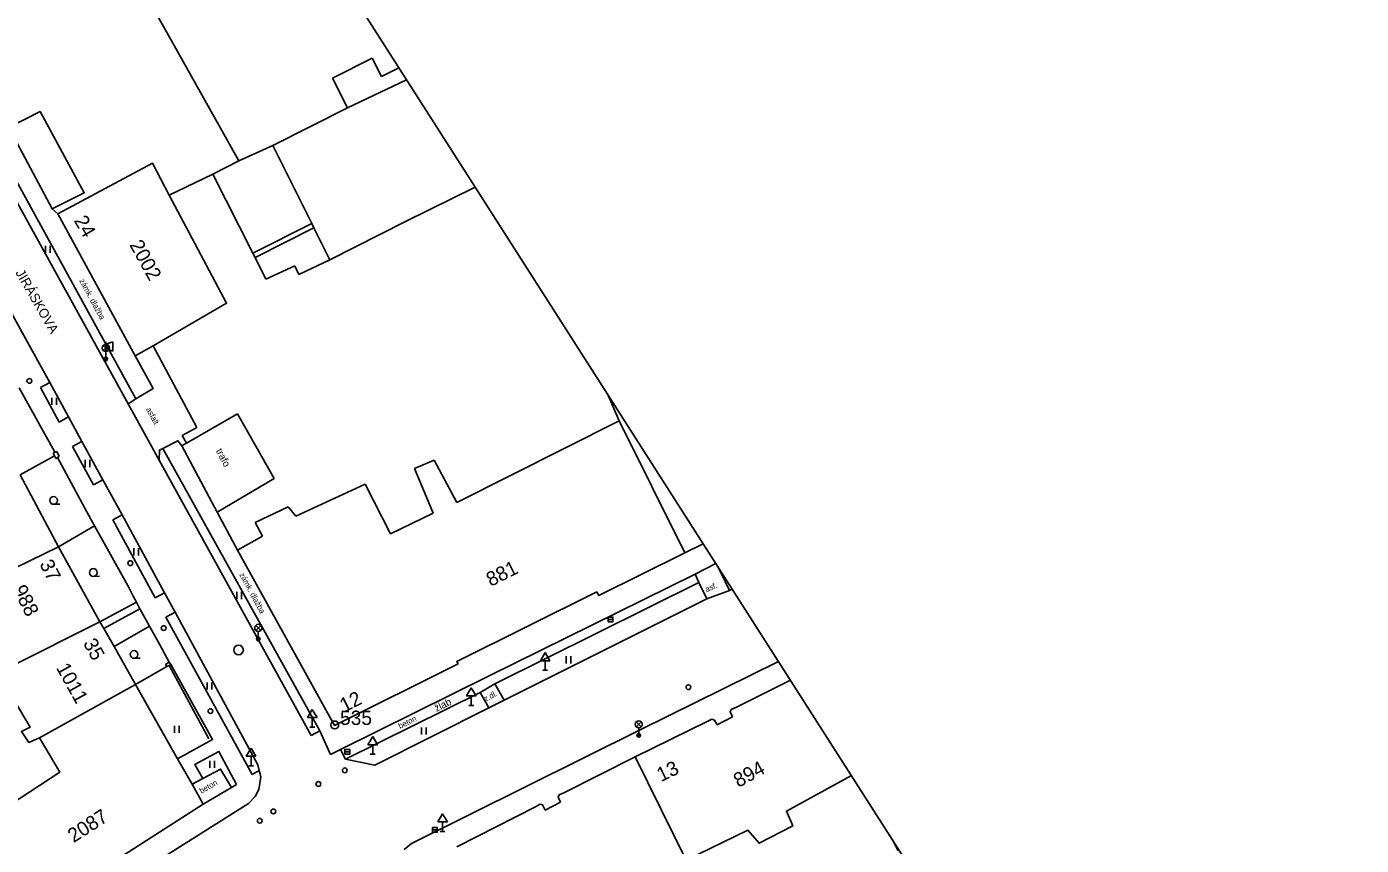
# Model space of a CAD drawing. Extents: x -493753 to -49290, y -1127285 to -112654.
# Drawn here: x -492877.4 to -492737.6, y -1126792.4 to -1126706.6 of the extents above; entities that cross this region are included whole.
import ezdxf

# ---------------------------------------------------------------- set-up
doc = ezdxf.new("R2010")
doc.units = 0
for name, color, linetype in [('Vrstva 1', 7, 'Continuous'), ('Vrstva 10', 7, 'Continuous'), ('Vrstva 11', 7, 'Continuous'), ('Vrstva 27', 7, 'Continuous'), ('Vrstva 28', 7, 'Continuous'), ('Vrstva 31', 7, 'Continuous'), ('Vrstva 33', 7, 'Continuous'), ('Vrstva 34', 7, 'Continuous'), ('Vrstva 36', 7, 'Continuous'), ('Vrstva 40', 7, 'Continuous'), ('Vrstva 41', 7, 'Continuous'), ('Vrstva 42', 7, 'Continuous'), ('Vrstva 43', 7, 'Continuous'), ('Vrstva 44', 7, 'Continuous'), ('Vrstva 45', 7, 'Continuous'), ('Vrstva 5', 7, 'Continuous'), ('Vrstva 6', 7, 'Continuous'), ('Vrstva 60', 7, 'Continuous'), ('Vrstva 63', 7, 'Continuous'), ('Vrstva 7', 7, 'Continuous'), ('Vrstva 8', 7, 'Continuous')]:
    doc.layers.add(name, color=color, linetype=linetype)

msp = doc.modelspace()

# ---------------------------------------------------------------- linework, layer by layer
at = {"layer": 'Vrstva 1'}
msp.add_lwpolyline([(-493753.129, -1126773.634), (-493540.881, -1127284.865), (-492737.61, -1126868.64), (-492950.39, -1126535.73)], dxfattribs=at)
at = {"layer": 'Vrstva 10'}
for p, q in [((-492875.02, -1126743.88), (-492875.99, -1126744.41)), ((-492875.99, -1126744.41), (-492874.03, -1126748.03)), ((-492874.03, -1126748.03), (-492873.04, -1126747.49)), ((-492861.15, -1126749.44), (-492859.6, -1126748.6)), ((-492871.64, -1126750.05), (-492872.64, -1126750.6)), ((-492870.43, -1126754.61), (-492872.64, -1126750.6)), ((-492860.69, -1126750.24), (-492861.15, -1126749.44)), ((-492869.44, -1126754.07), (-492870.43, -1126754.61)), ((-492867.44, -1126757.74), (-492868.42, -1126758.27)), ((-492868.42, -1126758.27), (-492863.96, -1126766.44)), ((-492863.96, -1126766.44), (-492862.98, -1126765.9)), ((-492861.87, -1126767.95), (-492862.85, -1126768.48)), ((-492862.85, -1126768.48), (-492853.81, -1126784.95)), ((-492844.04, -1126783.35), (-492829.93, -1126776.35)), ((-492829.93, -1126776.35), (-492829.01, -1126777.98)), ((-492845.6, -1126782.85), (-492846.73, -1126780.37)), ((-492845.6, -1126782.85), (-492844.54, -1126782.35)), ((-492844.54, -1126782.35), (-492844.04, -1126783.35)), ((-492844.04, -1126783.35), (-492840.96, -1126783.97)), ((-492853.06, -1126784.54), (-492853.81, -1126784.95)), ((-492837.11, -1126792.2), (-492837.9, -1126792.82))]:
    msp.add_line(p, q, dxfattribs=at)
for points in [[(-492879.31, -1126717.15), (-492876.03, -1126715.49), (-492871.4, -1126724), (-492874.77, -1126725.68)], [(-492866.01, -1126745.58), (-492880.55, -1126719.06), (-492881.48, -1126719.57)], [(-492866.81, -1126746.11), (-492881.48, -1126719.57)], [(-492873.04, -1126747.49), (-492875.02, -1126743.88), (-492877.9, -1126738.64), (-492883.23, -1126728.92)], [(-492866.81, -1126746.11), (-492866.01, -1126745.58)], [(-492847.61, -1126780.85), (-492863.55, -1126752), (-492866.81, -1126746.11)], [(-492862.98, -1126765.9), (-492867.44, -1126757.74), (-492869.44, -1126754.07), (-492871.64, -1126750.05), (-492873.04, -1126747.49)], [(-492863.55, -1126752), (-492863.52, -1126750.95), (-492863.17, -1126750.78)], [(-492846.73, -1126780.37), (-492863.17, -1126750.78)], [(-492803.79, -1126765.67), (-492804.76, -1126763.71), (-492804.696, -1126763.678)], [(-492853.21, -1126783.93), (-492861.87, -1126767.95), (-492862.98, -1126765.9)], [(-492803.512, -1126765.532), (-492803.79, -1126765.67), (-492806.16, -1126766.56), (-492827.4, -1126777.17), (-492829.01, -1126777.98)], [(-492828.37, -1126775.46), (-492807.02, -1126764.83), (-492806.16, -1126766.56)], [(-492865.56, -1126767.6), (-492869.36, -1126769.64)], [(-492868.28, -1126771.54), (-492864.55, -1126769.42)], [(-492862.34, -1126773.44), (-492857.96, -1126781.28), (-492861.62, -1126783.3)], [(-492837.11, -1126792.2), (-492813.08, -1126780.25), (-492798.67, -1126773.107)], [(-492827.4, -1126777.17), (-492828.37, -1126775.46)], [(-492829.01, -1126777.98), (-492840.96, -1126783.97)], [(-492847.61, -1126780.85), (-492846.73, -1126780.37)], [(-492858.97, -1126785.37), (-492859.83, -1126783.9), (-492857.29, -1126782.54), (-492855.44, -1126786.01)], [(-492853.11, -1126786.51), (-492852.89, -1126785.2), (-492853.06, -1126784.54), (-492853.21, -1126783.93)], [(-492855.96, -1126786.32), (-492857.11, -1126784.38), (-492858.97, -1126785.37)], [(-492855.44, -1126786.01), (-492855.96, -1126786.32)], [(-492854.19, -1126787.98), (-492853.48, -1126787.25), (-492853.11, -1126786.51)], [(-492854.19, -1126787.98), (-492891.13, -1126811.28), (-492948.31, -1126847.31), (-492955.31, -1126851.81)]]:
    msp.add_lwpolyline(points, dxfattribs=at)
at = {"layer": 'Vrstva 11'}
for p, q in [((-492808.47, -1126761.72), (-492815.37, -1126747.88)), ((-492805.061, -1126763.108), (-492804.76, -1126763.71)), ((-492807.41, -1126763.97), (-492828.97, -1126774.6)), ((-492807.02, -1126764.83), (-492807.41, -1126763.97)), ((-492829.93, -1126776.35), (-492828.37, -1126775.46))]:
    msp.add_line(p, q, dxfattribs=at)
for points in [[(-492855.19, -1126720.64), (-492868.41, -1126697.07)], [(-492845.39, -1126711.98), (-492841.22, -1126709.88)], [(-492841.22, -1126709.88), (-492840.26, -1126711.8)], [(-492840.26, -1126711.8), (-492838.439, -1126710.886)], [(-492843.83, -1126715.1), (-492845.39, -1126711.98)], [(-492843.83, -1126715.1), (-492837.624, -1126712.16)], [(-492851.66, -1126719.04), (-492843.83, -1126715.1)], [(-492855.19, -1126720.64), (-492851.66, -1126719.04)], [(-492847.57, -1126727.22), (-492851.66, -1126719.04)], [(-492855.19, -1126720.64), (-492857.93, -1126722.03)], [(-492857.93, -1126722.03), (-492862.49, -1126724.23)], [(-492853.73, -1126730.34), (-492857.93, -1126722.03)], [(-492845.66, -1126731.03), (-492837.73, -1126727.02), (-492830.443, -1126723.395)], [(-492853.73, -1126730.34), (-492847.57, -1126727.22)], [(-492853.5, -1126730.79), (-492847.34, -1126727.67)], [(-492847.34, -1126727.67), (-492847.57, -1126727.22)], [(-492845.66, -1126731.03), (-492847.34, -1126727.67)], [(-492853.5, -1126730.79), (-492853.73, -1126730.34)], [(-492852.36, -1126733.05), (-492853.5, -1126730.79)], [(-492845.66, -1126731.03), (-492848.91, -1126732.56)], [(-492852.36, -1126733.05), (-492849.34, -1126731.64)], [(-492848.91, -1126732.56), (-492849.34, -1126731.64)], [(-492866.05, -1126741.09), (-492864.18, -1126744.5), (-492866.01, -1126745.58)], [(-492863.17, -1126750.78), (-492861.58, -1126749.98), (-492861.16, -1126750.52)], [(-492805.241, -1126762.826), (-492807.41, -1126763.97)], [(-492828.97, -1126774.6), (-492844.54, -1126782.35)], [(-492858.97, -1126785.37), (-492860.11, -1126785.98)], [(-492855.96, -1126786.32), (-492858.93, -1126788.06)], [(-492786.16, -1126792.91), (-492786.688, -1126791.853)]]:
    msp.add_lwpolyline(points, dxfattribs=at)
at = {"layer": 'Vrstva 27'}
for p, q in [((-492816.51, -1126768.7), (-492816.01, -1126768.7)), ((-492844.09, -1126782.58), (-492843.59, -1126782.58)), ((-492834.92, -1126790.76), (-492834.42, -1126790.76))]:
    msp.add_line(p, q, dxfattribs=at)
for points in [[(-492816.51, -1126768.95), (-492816.01, -1126768.95), (-492816.01, -1126768.45), (-492816.51, -1126768.45)], [(-492844.09, -1126782.83), (-492843.59, -1126782.83), (-492843.59, -1126782.33), (-492844.09, -1126782.33)], [(-492834.92, -1126791.01), (-492834.42, -1126791.01), (-492834.42, -1126790.51), (-492834.92, -1126790.51)]]:
    msp.add_lwpolyline(points, close=True, dxfattribs=at)
msp.add_circle((-492855.23, -1126771.91), 0.5, dxfattribs=at)
at = {"layer": 'Vrstva 28'}
for centre in [(-492877.15, -1126743.71), (-492866.57, -1126762.81), (-492863.08, -1126769.61), (-492858.18, -1126778.31), (-492844.11, -1126784.52), (-492846.87, -1126785.95), (-492853.01, -1126789.8), (-492851.59, -1126788.82)]:
    msp.add_circle(centre, 0.25, dxfattribs=at)
at = {"layer": 'Vrstva 31'}
msp.add_circle((-492808.1, -1126775.81), 0.25, dxfattribs=at)
at = {"layer": 'Vrstva 33'}
for p, q in [((-492869.405, -1126739.995), (-492868.875, -1126740.525)), ((-492869.405, -1126740.525), (-492868.875, -1126739.995)), ((-492869.14, -1126739.61), (-492869.14, -1126741.36)), ((-492868.39, -1126739.61), (-492869.14, -1126739.86)), ((-492868.39, -1126740.61), (-492869.14, -1126740.31)), ((-492869.14, -1126741.41), (-492869.14, -1126740.635)), ((-492868.39, -1126739.61), (-492868.39, -1126740.61)), ((-492853.435, -1126769.325), (-492852.905, -1126769.855)), ((-492853.435, -1126769.855), (-492852.905, -1126769.325)), ((-492853.17, -1126770.74), (-492853.17, -1126769.965)), ((-492813.575, -1126779.435), (-492813.045, -1126779.965)), ((-492813.575, -1126779.965), (-492813.045, -1126779.435)), ((-492813.31, -1126780.85), (-492813.31, -1126780.075))]:
    msp.add_line(p, q, dxfattribs=at)
for centre, radius in [((-492869.14, -1126740.26), 0.375), ((-492869.14, -1126741.41), 0.19), ((-492869.14, -1126741.41), 0.05), ((-492853.17, -1126769.59), 0.375), ((-492853.17, -1126770.74), 0.19), ((-492853.17, -1126770.74), 0.05), ((-492813.31, -1126779.7), 0.375), ((-492813.31, -1126780.85), 0.19), ((-492813.31, -1126780.85), 0.05)]:
    msp.add_circle(centre, radius, dxfattribs=at)
at = {"layer": 'Vrstva 34'}
for p, q in [((-492823.61, -1126773.03), (-492823.11, -1126772.18)), ((-492823.11, -1126772.18), (-492822.61, -1126773.03)), ((-492823.61, -1126773.03), (-492822.61, -1126773.03)), ((-492823.36, -1126774.03), (-492822.86, -1126774.03)), ((-492823.11, -1126774.03), (-492823.11, -1126773.03)), ((-492831.35, -1126776.71), (-492830.85, -1126775.86)), ((-492831.35, -1126776.71), (-492830.35, -1126776.71)), ((-492830.85, -1126775.86), (-492830.35, -1126776.71)), ((-492830.85, -1126777.71), (-492830.85, -1126776.71)), ((-492848.01, -1126778.99), (-492847.51, -1126778.14)), ((-492847.51, -1126778.14), (-492847.01, -1126778.99)), ((-492831.1, -1126777.71), (-492830.6, -1126777.71)), ((-492848.01, -1126778.99), (-492847.01, -1126778.99)), ((-492847.76, -1126779.99), (-492847.26, -1126779.99)), ((-492847.51, -1126779.99), (-492847.51, -1126778.99)), ((-492841.68, -1126781.83), (-492841.18, -1126780.98)), ((-492841.18, -1126780.98), (-492840.68, -1126781.83)), ((-492854.42, -1126783.04), (-492853.92, -1126782.19)), ((-492853.92, -1126782.19), (-492853.42, -1126783.04)), ((-492841.68, -1126781.83), (-492840.68, -1126781.83)), ((-492841.18, -1126782.83), (-492841.18, -1126781.83)), ((-492854.42, -1126783.04), (-492853.42, -1126783.04)), ((-492854.17, -1126784.04), (-492853.67, -1126784.04)), ((-492853.92, -1126784.04), (-492853.92, -1126783.04)), ((-492841.43, -1126782.83), (-492840.93, -1126782.83)), ((-492834.36, -1126789.91), (-492833.86, -1126789.06)), ((-492833.86, -1126789.06), (-492833.36, -1126789.91)), ((-492834.36, -1126789.91), (-492833.36, -1126789.91)), ((-492834.11, -1126790.91), (-492833.61, -1126790.91)), ((-492833.86, -1126790.91), (-492833.86, -1126789.91))]:
    msp.add_line(p, q, dxfattribs=at)
at = {"layer": 'Vrstva 36'}
for p, q in [((-492875.46, -1126730.3), (-492875.46, -1126729.55)), ((-492874.96, -1126730.3), (-492874.96, -1126729.55)), ((-492874.79, -1126746.23), (-492874.79, -1126745.48)), ((-492874.29, -1126746.23), (-492874.29, -1126745.48)), ((-492871.31, -1126752.74), (-492871.31, -1126751.99)), ((-492870.81, -1126752.74), (-492870.81, -1126751.99)), ((-492874.612, -1126756.64), (-492873.962, -1126756.637)), ((-492866.21, -1126762), (-492866.21, -1126761.25)), ((-492865.71, -1126762), (-492865.71, -1126761.25)), ((-492870.452, -1126764.19), (-492869.802, -1126764.187)), ((-492855.43, -1126766.57), (-492855.43, -1126765.82)), ((-492854.93, -1126766.57), (-492854.93, -1126765.82)), ((-492866.182, -1126772.78), (-492865.532, -1126772.777)), ((-492820.92, -1126773.32), (-492820.92, -1126772.57)), ((-492820.42, -1126773.32), (-492820.42, -1126772.57)), ((-492858.52, -1126776.05), (-492858.52, -1126775.3)), ((-492858.02, -1126776.05), (-492858.02, -1126775.3)), ((-492861.95, -1126780.59), (-492861.95, -1126779.84)), ((-492861.45, -1126780.59), (-492861.45, -1126779.84)), ((-492836.07, -1126780.77), (-492836.07, -1126780.02)), ((-492835.57, -1126780.77), (-492835.57, -1126780.02)), ((-492858.24, -1126784.26), (-492858.24, -1126783.51)), ((-492857.74, -1126784.26), (-492857.74, -1126783.51))]:
    msp.add_line(p, q, dxfattribs=at)
for centre in [(-492874.612, -1126756.237), (-492870.452, -1126763.787), (-492866.182, -1126772.377)]:
    msp.add_circle(centre, 0.403, dxfattribs=at)
at = {"layer": 'Vrstva 5'}
for p, q in [((-492816.595, -1126745.061), (-492815.37, -1126747.88)), ((-492851.52, -1126753.94), (-492855.34, -1126747.15)), ((-492815.37, -1126747.88), (-492832.35, -1126756.45)), ((-492861.16, -1126750.52), (-492857.48, -1126757.46)), ((-492834.74, -1126752), (-492836.79, -1126752.88)), ((-492832.35, -1126756.45), (-492834.74, -1126752)), ((-492836.79, -1126752.88), (-492834.85, -1126757.57)), ((-492857.48, -1126757.46), (-492851.52, -1126753.94)), ((-492841.97, -1126754.52), (-492849.25, -1126757.88)), ((-492839.3, -1126759.72), (-492841.97, -1126754.52)), ((-492850.03, -1126756.92), (-492853.51, -1126758.55)), ((-492849.25, -1126757.88), (-492850.03, -1126756.92)), ((-492834.85, -1126757.57), (-492839.3, -1126759.72)), ((-492853.51, -1126758.55), (-492852.72, -1126759.98)), ((-492852.72, -1126759.98), (-492855.36, -1126761.45)), ((-492808.34, -1126793.92), (-492813.67, -1126783.1))]:
    msp.add_line(p, q, dxfattribs=at)
for points in [[(-492874.18, -1126726.19), (-492864.26, -1126720.89), (-492862.49, -1126724.23)], [(-492862.49, -1126724.23), (-492856.49, -1126735.58), (-492864.19, -1126740.02), (-492866.05, -1126741.09)], [(-492866.05, -1126741.09), (-492874.18, -1126726.19)], [(-492855.34, -1126747.15), (-492860.69, -1126750.24), (-492861.16, -1126750.52)], [(-492874.11, -1126761.11), (-492878.12, -1126753.56)], [(-492874.11, -1126761.11), (-492882.94, -1126765.38)], [(-492869.75, -1126768.94), (-492874.11, -1126761.11)], [(-492855.36, -1126761.45), (-492845.17, -1126779.83)], [(-492817.7, -1126765.8), (-492817.49, -1126766.21), (-492808.47, -1126761.72)], [(-492808.47, -1126761.72), (-492806.557, -1126760.767)], [(-492832.23, -1126773.37), (-492832.37, -1126773.1), (-492817.7, -1126765.8)], [(-492869.75, -1126768.94), (-492879.29, -1126773.73)], [(-492866.02, -1126775.51), (-492868.28, -1126771.54), (-492869.36, -1126769.64), (-492869.75, -1126768.94)], [(-492880.45, -1126774.34), (-492877.07, -1126780), (-492877.99, -1126780.46), (-492877.21, -1126781.59), (-492876.08, -1126781.12)], [(-492845.17, -1126779.83), (-492832.23, -1126773.37)], [(-492878.98, -1126800.93), (-492858.93, -1126788.06), (-492860.11, -1126785.98), (-492861.62, -1126783.3), (-492866.02, -1126775.51)], [(-492866.02, -1126775.51), (-492876.08, -1126781.12)], [(-492797.42, -1126775.063), (-492803.14, -1126777.93)], [(-492803.48, -1126778.91), (-492803.72, -1126778.37), (-492803.62, -1126778.16), (-492803.14, -1126777.93)], [(-492806.14, -1126779.39), (-492813.67, -1126783.1)], [(-492806.14, -1126779.39), (-492805.65, -1126779.16), (-492805.36, -1126779.25), (-492805.11, -1126779.76)], [(-492876.08, -1126781.12), (-492873.97, -1126784.71), (-492884.66, -1126791.7), (-492884.87, -1126791.83)], [(-492813.67, -1126783.1), (-492821.16, -1126786.87)], [(-492808.34, -1126793.92), (-492801.88, -1126790.78), (-492800.7, -1126792.15), (-492797.17, -1126790.35), (-492797.84, -1126788.8), (-492791.029, -1126785.061)], [(-492821.52, -1126787.84), (-492821.75, -1126787.32), (-492821.66, -1126787.1), (-492821.16, -1126786.87)], [(-492824.14, -1126788.33), (-492832.37, -1126792.55)], [(-492824.14, -1126788.33), (-492823.65, -1126788.07), (-492823.39, -1126788.12), (-492823.11, -1126788.7)]]:
    msp.add_lwpolyline(points, dxfattribs=at)
at = {"layer": 'Vrstva 6'}
for points in [[(-492805.11, -1126779.76), (-492803.48, -1126778.91)], [(-492823.11, -1126788.7), (-492821.52, -1126787.84)]]:
    msp.add_lwpolyline(points, dxfattribs=at)
at = {"layer": 'Vrstva 60'}
msp.add_lwpolyline([(-492991.121, -1127000), (-492737.61, -1126868.64), (-492950.39, -1126535.73), (-493125, -1126587.478)], dxfattribs=at)
at = {"layer": 'Vrstva 63'}
for radius in [0.412, 0.05]:
    msp.add_circle((-492845.16, -1126779.76), radius, dxfattribs=at)
at = {"layer": 'Vrstva 7'}
for p, q in [((-492878.21, -1126744.44), (-492875.53, -1126749.28)), ((-492875.07, -1126750.09), (-492874.48, -1126751.19)), ((-492874.03, -1126751.63), (-492874.28, -1126751.1)), ((-492874.19, -1126751.73), (-492871.58, -1126756.59)), ((-492855.36, -1126761.45), (-492857.48, -1126757.46)), ((-492863.53, -1126771.31), (-492864.52, -1126769.48)), ((-492862.75, -1126773.64), (-492866.02, -1126775.51)), ((-492862.88, -1126773.41), (-492862.49, -1126773.18)), ((-492862.88, -1126773.41), (-492862.75, -1126773.64)), ((-492862.49, -1126773.18), (-492862.34, -1126773.44))]:
    msp.add_line(p, q, dxfattribs=at)
for points in [[(-492874.77, -1126725.68), (-492879.31, -1126717.15)], [(-492874.18, -1126726.19), (-492874.77, -1126725.68)], [(-492874.53, -1126751.56), (-492878.12, -1126753.56)], [(-492874.66, -1126751.28), (-492874.48, -1126751.19), (-492874.28, -1126751.1)], [(-492874.66, -1126751.28), (-492874.53, -1126751.56), (-492874.39, -1126751.85)], [(-492874.39, -1126751.85), (-492874.19, -1126751.73), (-492874.03, -1126751.63)], [(-492871.14, -1126757.44), (-492870.32, -1126758.91)], [(-492870.32, -1126758.91), (-492874.11, -1126761.11)], [(-492870.32, -1126758.91), (-492866.81, -1126765.23)], [(-492865.94, -1126766.9), (-492869.75, -1126768.94)], [(-492866.29, -1126766.26), (-492865.94, -1126766.9)], [(-492865.94, -1126766.9), (-492865.69, -1126767.37)], [(-492862.34, -1126773.44), (-492862.51, -1126773.52), (-492862.75, -1126773.64)], [(-492862.51, -1126773.52), (-492858.36, -1126781.23)]]:
    msp.add_lwpolyline(points, dxfattribs=at)
at = {"layer": 'Vrstva 8'}
for points in [[(-492859.6, -1126748.6), (-492864.19, -1126740.02)], [(-492875.07, -1126750.09), (-492875.53, -1126749.28)], [(-492871.14, -1126757.44), (-492871.58, -1126756.59)], [(-492866.81, -1126765.23), (-492866.29, -1126766.26)], [(-492865.69, -1126767.37), (-492865.56, -1126767.6), (-492864.55, -1126769.42), (-492864.52, -1126769.48)], [(-492863.53, -1126771.31), (-492862.49, -1126773.18)]]:
    msp.add_lwpolyline(points, dxfattribs=at)

# ---------------------------------------------------------------- texts
at = {"layer": 'Vrstva 40'}
for s, rotation, p in [('zámk. dlažba', 298.24281, (-492871.943, -1126733.198)), ('asfalt', 298.0308, (-492864.952, -1126746.656)), ('zámk. dlažba', 298.24281, (-492855.173, -1126763.998)), ('asf.', 22.74283, (-492806.2, -1126765.862)), ('z.dl.', 26.17169, (-492829.378, -1126777.328)), ('beton', 26.17169, (-492838.323, -1126780.178)), ('beton', 29.80203, (-492859.121, -1126786.975))]:
    msp.add_text(s, height=0.6, rotation=rotation, dxfattribs=at).set_placement(p)
at = {"layer": 'Vrstva 41'}
msp.add_text('trafo', height=0.75, rotation=297.93822, dxfattribs=at).set_placement((-492857.644, -1126751.033))
at = {"layer": 'Vrstva 42'}
msp.add_text('žlab', height=0.75, rotation=26.47666, dxfattribs=at).set_placement((-492834.498, -1126778.402))
at = {"layer": 'Vrstva 43'}
for s, rotation, p in [('2002', 299.0263, (-492866.705, -1126729.438)), ('881', 26.45248, (-492828.816, -1126765.298)), ('988', 296.64431, (-492878.922, -1126765.549)), ('1011', 299.13144, (-492874.387, -1126773.768)), ('894', 28.76243, (-492802.864, -1126786.361)), ('2087', 32.69159, (-492872.521, -1126792.158))]:
    msp.add_text(s, height=1.5, rotation=rotation, dxfattribs=at).set_placement(p)
at = {"layer": 'Vrstva 44'}
for s, rotation, p in [('24', 300.0011, (-492872.524, -1126726.9)), ('37', 296.64431, (-492876.125, -1126762.882)), ('35', 299.13144, (-492871.565, -1126771.201)), ('12', 26.52428, (-492844.164, -1126778.485)), ('13', 25.87634, (-492810.966, -1126785.759))]:
    msp.add_text(s, height=1.5, rotation=rotation, dxfattribs=at).set_placement(p)
at = {"layer": 'Vrstva 45'}
msp.add_text('JIRÁSKOVA', height=1, rotation=299.94494, dxfattribs=at).set_placement((-492878.643, -1126732.361))
at = {"layer": 'Vrstva 63'}
msp.add_text(' 535', height=1.5, dxfattribs=at).set_placement((-492845.16, -1126779.76))

doc.saveas('drawing.dxf')
